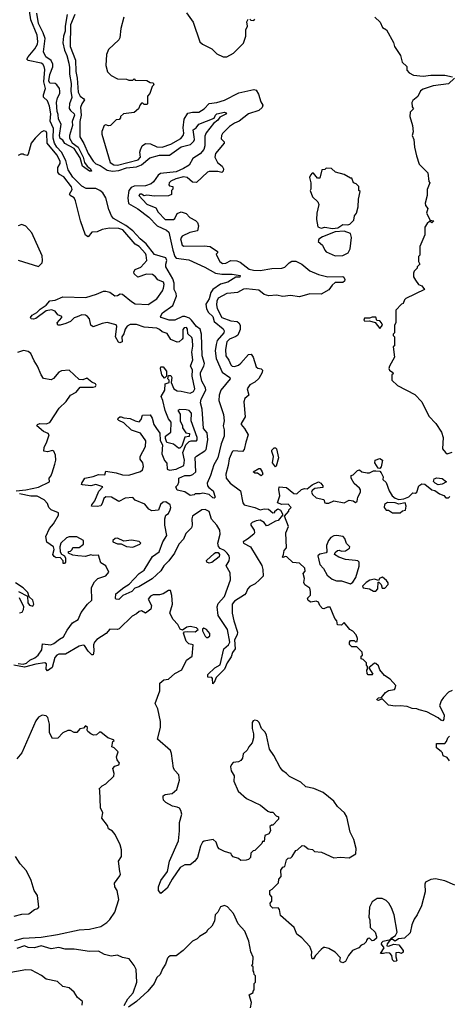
# Model space of a CAD drawing. Extents: x 2386423 to 2568864, y 578392 to 761999.
# Tile 342 of 454: x 2515357 to 2518731, y 668422 to 676155. Entities that reach past the tile are written whole.
import ezdxf

# ---------------------------------------------------------------- set-up
doc = ezdxf.new("R2010")
doc.units = 0

msp = doc.modelspace()

# ---------------------------------------------------------------- linework, layer by layer
at = {"layer": '0CON05XD'}
for points in [[(2516371.3, 674605), (2516436.3, 674536.3), (2516511.4, 674501.4), (2516527.6, 674487.6), (2516559.4, 674345), (2516575, 674295.7), (2516585, 674283.3), (2516685, 674269.6), (2516811.3, 674211.3), (2516895, 674163.3), (2516945, 674156.2), (2517025.5, 674155.5), (2517090, 674145), (2517085, 674132.5), (2517055, 674132.5), (2516992.5, 674095), (2516935, 674079.2), (2516874.6, 674035.4), (2516858.2, 674011.8), (2516845, 673962.5), (2516819.4, 673920.6), (2516823.3, 673883.3), (2516841.1, 673855), (2516873.8, 673825), (2516885.8, 673785.8), (2516955, 673726.2), (2516962.3, 673712.3), (2516959.4, 673695), (2516908.2, 673635), (2516901.2, 673605), (2516891.5, 673555), (2516899.5, 673495), (2516948, 673388), (2517006.7, 673345), (2517011.2, 673335), (2516937.5, 673245), (2516923.3, 673205), (2516921.9, 673165), (2516958.8, 673055), (2516962, 673005), (2516956.2, 672965), (2516964.2, 672935), (2516962.5, 672885), (2516938.5, 672825), (2516913.3, 672715), (2516880.9, 672659.1), (2516856, 672575), (2516830, 672515), (2516832.5, 672495), (2516841.7, 672481.7), (2516877.5, 672455), (2516892.5, 672405), (2516885, 672397.5), (2516875, 672400), (2516846.2, 672426.2), (2516795, 672436.7), (2516775, 672430), (2516735, 672430), (2516727.5, 672422.5), (2516695, 672417.5), (2516655, 672446.7), (2516595, 672458.8), (2516582.5, 672487.5), (2516598.3, 672501.7), (2516607.5, 672522.5), (2516607.5, 672555), (2516655, 672574.3), (2516695, 672575.5), (2516717.3, 672582.7), (2516740, 672605), (2516735, 672716), (2516745, 672728.1), (2516812.1, 672767.9), (2516820.5, 672779.5), (2516835.5, 672855), (2516830.9, 672910.9), (2516801.2, 672945), (2516791.2, 673095), (2516776.7, 673146.7), (2516782.3, 673175), (2516820, 673245), (2516815.4, 673265), (2516788.2, 673315), (2516776.7, 673365), (2516776.8, 673385), (2516804.6, 673435), (2516807.5, 673455), (2516789.2, 673515), (2516785.3, 673685.3), (2516774.1, 673724.1), (2516745, 673744.4), (2516706.6, 673796.6), (2516690, 673810), (2516655, 673823.8), (2516635, 673824.5), (2516575, 673794.5), (2516530, 673795), (2516467.5, 673815), (2516463.3, 673825), (2516478.3, 673851.7), (2516558.8, 673911.2), (2516588, 673985), (2516586.2, 674005), (2516569.2, 674035), (2516571.1, 674085), (2516559.2, 674119.2), (2516505.6, 674215), (2516504.5, 674235), (2516513.9, 674265), (2516505.3, 674285), (2516415, 674310.5), (2516350, 674395), (2516303.3, 674435), (2516246.8, 674496.8), (2516189.9, 674539.9), (2516093.6, 674595), (2516077.9, 674615), (2516056.2, 674665), (2516032.9, 674755), (2516010.9, 674795), (2515987.5, 674815), (2515955, 674830.5), (2515880.6, 674830.6), (2515845, 674847.5), (2515775, 674918.4), (2515737, 674977), (2515719.7, 675050.3), (2515684.5, 675115), (2515648, 675155), (2515631.3, 675185), (2515620.7, 675225), (2515621.8, 675301.8), (2515597.3, 675357.3), (2515600.6, 675415), (2515592.1, 675475), (2515575, 675518.6), (2515545, 675547.5), (2515544, 675566), (2515559.2, 675615), (2515547.1, 675667.1), (2515553.8, 675763.8), (2515548.5, 675788.5), (2515539.4, 675805), (2515525.1, 675815.1), (2515424.1, 675834.1), (2515413.1, 675845), (2515422.7, 675865), (2515475, 675926.5), (2515495.9, 675964.1), (2515499.5, 675985), (2515493.3, 676035), (2515444.6, 676155), (2515435, 676226)], [(2515730, 676195), (2515714.8, 676105), (2515714.7, 676065.3), (2515701.8, 676025), (2515696.2, 675973.8), (2515708.4, 675915), (2515727.7, 675875), (2515742.9, 675815), (2515748.9, 675778.9), (2515747.4, 675727.4), (2515761.9, 675655), (2515758.9, 675595), (2515767, 675543), (2515748.8, 675495), (2515747, 675457), (2515755, 675442.5), (2515785, 675416.7), (2515787.1, 675405), (2515770, 675355), (2515773.3, 675325), (2515749.2, 675245), (2515749.2, 675225), (2515768.6, 675188.6), (2515815.6, 675155), (2515855.8, 675075), (2515866.7, 675035), (2515885.9, 675005.9), (2515913.3, 674985), (2515920, 674965), (2515905, 674966.7), (2515851.2, 675005), (2515831.7, 675071.7), (2515785, 675142.5), (2515711.7, 675181.7), (2515695, 675210), (2515675, 675222.5), (2515670.6, 675245), (2515683.9, 675333.9), (2515663.3, 675375), (2515658.3, 675411.7), (2515651.2, 675435), (2515646.2, 675505), (2515655, 675542.5), (2515672, 675575), (2515673.8, 675595), (2515668.8, 675615), (2515650, 675645), (2515635, 675653.3), (2515595, 675658), (2515585.7, 675675), (2515593.9, 675725), (2515616.7, 675785), (2515616.5, 675805), (2515603.8, 675833.8), (2515562, 675865), (2515543.1, 675903.1), (2515556.7, 676006.7), (2515542.7, 676052.7), (2515504.2, 676125), (2515492.3, 676207.7)], [(2515789.2, 676195), (2515755.3, 676115), (2515754.1, 675945.9), (2515796.4, 675836.4), (2515797.9, 675747.9), (2515809.2, 675695), (2515817.4, 675585), (2515832, 675555), (2515860.8, 675535), (2515865.6, 675525), (2515845, 675494.5), (2515834.4, 675465), (2515839.2, 675405), (2515829.8, 675355), (2515828.7, 675235), (2515862.3, 675182.3), (2515894, 675105), (2515933.5, 675043.5), (2515955, 675022.9), (2515989.7, 675009.7), (2516045, 674974.1), (2516085, 674965.8), (2516135, 674969.8), (2516195, 674991), (2516275, 675000), (2516315, 675016.7), (2516379.4, 675070.6), (2516455, 675090.2), (2516535, 675091.5), (2516625, 675157.2), (2516698.8, 675175), (2516725, 675200), (2516730, 675215), (2516727.1, 675235), (2516719.2, 675290.8), (2516743.9, 675306.1), (2516765, 675334), (2516885, 675382.5), (2516893.8, 675405), (2516905, 675415.8), (2516965, 675428), (2516977.5, 675425), (2516982.5, 675415), (2516930, 675390), (2516913.3, 675365), (2516879.4, 675340.6), (2516822.2, 675267.8), (2516810.6, 675239.4), (2516811.1, 675165), (2516802.5, 675135), (2516775, 675102.2), (2516715.8, 675065), (2516687.9, 675012.1), (2516644.1, 674985.9), (2516585, 674961.7), (2516462.5, 674947.5), (2516444.6, 674935), (2516409.4, 674880.6), (2516390.9, 674865), (2516345, 674851.3), (2516255, 674846.7), (2516233.8, 674836.2), (2516213.8, 674815), (2516206.8, 674755), (2516212.3, 674712.3), (2516285, 674670.6), (2516371.3, 674605)], [(2516175.8, 676174.2), (2516151.2, 676085), (2516142.5, 676012.5), (2516135, 675997.5), (2516055, 675920), (2516038.3, 675881.7), (2516033.3, 675795), (2516047.5, 675745), (2516075, 675717.5), (2516125, 675690), (2516195, 675687.5), (2516215, 675680), (2516245, 675680), (2516255, 675690), (2516265, 675680), (2516355, 675677.5), (2516383, 675663), (2516405, 675660), (2516410, 675645), (2516398.3, 675631.7), (2516380, 675575), (2516360, 675555), (2516360, 675495), (2516355, 675490), (2516335, 675490), (2516325, 675500), (2516315, 675500), (2516303, 675487), (2516290, 675455), (2516255, 675427.5), (2516173, 675417), (2516150, 675395), (2516150, 675385), (2516138.3, 675371.7), (2516115, 675370), (2516070, 675325), (2516055, 675322.5), (2516035, 675330), (2516020, 675325), (2516003, 675277), (2516003, 675257), (2516067.5, 675035), (2516097.5, 675015), (2516125, 675012.3), (2516287.5, 675055), (2516306.7, 675075), (2516300.8, 675115), (2516305.6, 675134.4), (2516320, 675165), (2516345, 675184), (2516385, 675180), (2516435, 675156), (2516475, 675154.2), (2516545, 675177.1), (2516623.3, 675223.3), (2516640, 675245), (2516645.4, 675264.6), (2516640.9, 675305), (2516648.8, 675375), (2516678.8, 675421.2), (2516715, 675429.2), (2516765, 675428), (2516805, 675455.8), (2516845, 675498.1), (2516905, 675505.6), (2516965.4, 675524.6), (2517079.3, 675580.7), (2517195, 675607.8), (2517215, 675600.6), (2517231.6, 675571.6), (2517250.5, 675510.5), (2517267.5, 675485), (2517260.9, 675465), (2517235, 675441.4), (2517153.4, 675416.6), (2517082, 675358), (2517045, 675343.8), (2517004.4, 675315.6), (2516949.5, 675260.5), (2516941.2, 675245), (2516940.7, 675220.7), (2516962.5, 675195), (2516963.3, 675185), (2516895, 675103.3), (2516888.8, 675075), (2516911.2, 675035), (2516948, 675005), (2516958, 674985), (2516956.2, 674965), (2516945, 674956.2), (2516912.7, 674962.7), (2516845, 674962.5)], [(2516668.3, 676208.3), (2516720, 676135), (2516771.7, 675981.7), (2516793, 675963), (2516865, 675927.5), (2516906.4, 675886.4), (2516955, 675863.3), (2516985, 675862.5), (2517036.4, 675893.6), (2517115, 675970), (2517132.5, 676025), (2517132.5, 676075), (2517147.5, 676105), (2517140.7, 676139.3), (2517151.7, 676158.3)], [(2517165, 676160), (2517173, 676153), (2517195, 676150), (2517205, 676160)], [(2518147.5, 676175), (2518187.5, 676135), (2518207.5, 676095), (2518237.5, 676075), (2518292.5, 675975), (2518300, 675945), (2518347.5, 675875), (2518361.7, 675821.7), (2518397, 675787), (2518398.3, 675758.3), (2518415, 675737.5), (2518450.7, 675720.7), (2518525, 675710.8), (2518585, 675720.8), (2518695, 675718.6), (2518756.8, 675706.8)], [(2518773.3, 675695), (2518725, 675652.5), (2518603.2, 675636.8), (2518525, 675609.4), (2518504.5, 675595.5), (2518485, 675553.3), (2518445, 675520), (2518436.7, 675505), (2518440.7, 675470.7), (2518450, 675455), (2518425, 675430), (2518422.5, 675395), (2518442.5, 675325), (2518447.5, 675275), (2518440, 675245), (2518453.3, 675215), (2518457.5, 675155), (2518472.5, 675085), (2518495, 675020), (2518561.7, 674951.7), (2518570, 674885), (2518577.5, 674875), (2518558.3, 674821.7), (2518557.5, 674775), (2518541.2, 674715), (2518543.3, 674695), (2518561.7, 674671.7), (2518552.5, 674635), (2518581.7, 674581.7), (2518610, 674575), (2518595, 674560), (2518585, 674570), (2518575, 674570), (2518557.5, 674555), (2518540, 674525), (2518540, 674465), (2518500, 674375), (2518500, 674305), (2518490, 674295), (2518490, 674255), (2518500, 674235), (2518480, 674215), (2518480, 674205), (2518455, 674180), (2518450, 674165), (2518450, 674135), (2518465, 674110), (2518490, 674075), (2518515, 674063.8), (2518537.5, 674035), (2518390, 673965), (2518380, 673955), (2518370, 673925), (2518355, 673920), (2518312.5, 673875), (2518310, 673775), (2518300, 673755), (2518300, 673695), (2518290, 673685), (2518290, 673675), (2518300, 673665), (2518300, 673595), (2518290, 673585), (2518300, 673505), (2518262.5, 673435), (2518257.5, 673415), (2518261.7, 673401.7), (2518287.5, 673385), (2518290, 673375), (2518280, 673365), (2518280, 673325), (2518325, 673282.5), (2518460.5, 673210.5), (2518516.7, 673155), (2518571.7, 673041.7), (2518626, 672985), (2518670, 672915), (2518684.2, 672874.2), (2518678.8, 672785), (2518701.2, 672755), (2518715, 672746), (2518755, 672759.4)], [(2516487, 674047), (2516492.9, 674075), (2516487.5, 674095), (2516441.9, 674111.9), (2516425, 674136.2), (2516400, 674155), (2516352.8, 674157.2), (2516285, 674134), (2516255, 674160), (2516253.3, 674175), (2516265, 674192.5), (2516308.3, 674211.7), (2516355, 674263.8), (2516349.4, 674305), (2516345, 674318), (2516296, 674375), (2516262.9, 674392.9), (2516167.1, 674505), (2516134.6, 674515.4), (2516063, 674517), (2516005, 674508), (2515965, 674490), (2515925, 674486.7), (2515895, 674450), (2515874.2, 674464.2), (2515834.2, 674575), (2515795, 674732.5), (2515785, 674756.7), (2515753.6, 674773.6), (2515747.5, 674785), (2515769.3, 674820.7), (2515763.6, 674843.6), (2515705, 674920), (2515670.2, 674940.2), (2515657.3, 674957.3), (2515655.5, 674994.5), (2515674.2, 675025.8), (2515675.5, 675045), (2515650, 675095), (2515573.8, 675185), (2515570, 675265), (2515565, 675276.7), (2515547, 675283), (2515525, 675272.5), (2515477.5, 675225), (2515447.5, 675185), (2515425, 675100), (2515415, 675090), (2515393, 675093), (2515385, 675100), (2515365, 675100), (2515345, 675090)], [(2516845, 674962.5), (2516832.5, 674957.5), (2516745, 674876), (2516715, 674878), (2516673.3, 674915), (2516645, 674921.2), (2516582.5, 674905), (2516545, 674886.7), (2516530, 674875), (2516528.3, 674858.3), (2516535, 674850), (2516560, 674845), (2516560, 674825), (2516550, 674815), (2516548.3, 674781.7), (2516527, 674773), (2516415, 674770), (2516355, 674777.5), (2516335, 674772.5), (2516315, 674786.2), (2516300, 674785), (2516293.8, 674775), (2516355, 674707.5), (2516426.4, 674676.4), (2516445, 674642.5), (2516500, 674585), (2516565, 674586), (2516576, 674595), (2516595, 674632.5), (2516625, 674647.5), (2516663.6, 674633.6), (2516692.7, 674602.7), (2516739.1, 674579.1), (2516752.7, 674562.7), (2516762, 674535), (2516753.3, 674496.7), (2516692.5, 674485), (2516632, 674455), (2516620.8, 674435), (2516634.3, 674384.3), (2516646.1, 674376.1), (2516805, 674380), (2516853.6, 674373.6), (2516910, 674335), (2516910, 674325), (2516900, 674315), (2516902.5, 674305), (2516928.8, 674255), (2516951.2, 674241.2), (2516975, 674242), (2517015, 674264.2), (2517061.7, 674261.7), (2517089.7, 674249.7), (2517160, 674195), (2517193.1, 674186.9), (2517245, 674185.6), (2517338.3, 674201.7), (2517415, 674203.3), (2517438.3, 674211.7), (2517473.6, 674246.4), (2517495, 674257.5), (2517525, 674257.5), (2517574, 674234), (2517635, 674183.8), (2517705, 674153.3), (2517776.4, 674136.4), (2517895, 674138), (2517903.6, 674133.6), (2517910, 674115), (2517908.3, 674101.7), (2517895, 674090), (2517835, 674090), (2517810.7, 674069.3), (2517785, 674033.3), (2517725, 673998.8), (2517635, 674002.5), (2517555, 673978.8), (2517485, 673988.8), (2517425, 673980), (2517375, 673990.8), (2517315, 673987.1), (2517277.6, 673997.6), (2517235, 674030), (2517135, 674041.3), (2517115, 674039.6), (2517068.6, 674011.4), (2517015, 674008.5), (2516985, 674005.5), (2516915, 673966.9), (2516905.6, 673945), (2516902.7, 673915), (2516908, 673888), (2516945, 673817.1), (2517015, 673788.8), (2517065, 673785.6), (2517079.4, 673775), (2517089.1, 673755), (2517087.6, 673722.4), (2517071.2, 673678.8), (2517055, 673666.4), (2517005, 673646.4), (2516984.5, 673625), (2516972.7, 673565), (2516977.1, 673515), (2517000.9, 673480.9), (2517015, 673444), (2517025, 673434.3), (2517045, 673432.5), (2517075, 673442.9), (2517095, 673458), (2517154.2, 673525.8), (2517175, 673528), (2517190.8, 673505), (2517215, 673427.5), (2517228.3, 673418.3), (2517253.6, 673413.6), (2517263, 673403), (2517261.2, 673385), (2517235, 673338), (2517205, 673309.2), (2517165, 673288), (2517144.3, 673255.7), (2517157.5, 673205), (2517125, 673180), (2517116.4, 673153.6), (2517128, 673035), (2517096.7, 672985), (2517096.7, 672975), (2517123.9, 672943.9), (2517152.5, 672895), (2517132, 672838), (2517120, 672780), (2517106.4, 672763.6), (2517035, 672770), (2517025, 672760), (2517001.9, 672705), (2516995.7, 672655), (2516977.1, 672585), (2516978, 672555), (2517010.8, 672515), (2517092.5, 672455), (2517110.7, 672360.7), (2517120, 672345), (2517205, 672324.2), (2517245, 672306.7), (2517276.4, 672313.6), (2517311.7, 672311.7), (2517345, 672282.5), (2517360, 672285), (2517360, 672295), (2517385, 672312.5), (2517405, 672302.5), (2517420, 672275), (2517420, 672265), (2517388.3, 672221.7), (2517365, 672217.5), (2517305, 672182.5), (2517295, 672180), (2517277.5, 672205), (2517245, 672223.3), (2517215, 672220), (2517183.9, 672206.1), (2517172.5, 672195), (2517172.5, 672185), (2517197.5, 672145), (2517202.5, 672125), (2517196.4, 672113.6), (2517146.1, 672073.9), (2517113.3, 672055), (2517115, 672042.5), (2517170, 672015), (2517257.9, 671867.9), (2517267.8, 671837.8), (2517268.6, 671785), (2517240.8, 671755), (2517205.3, 671724.7), (2517165, 671702.5), (2517146.8, 671683.2), (2517135.7, 671654.3), (2517122.1, 671637.9), (2517045, 671587.8), (2517025.5, 671565), (2517026.2, 671495), (2517038.2, 671435), (2517067.5, 671345), (2517064.4, 671325), (2517044.4, 671285), (2517049.4, 671215), (2517028.9, 671185), (2517017.9, 671152.1), (2516987.5, 671105), (2516966.2, 671055), (2516900.8, 670989.2), (2516885, 670950), (2516875, 670940), (2516870.7, 670980.7), (2516865, 670987.5), (2516835, 670992.5), (2516835, 671012.5), (2516890, 671065), (2516931.7, 671088.3), (2516961.5, 671215), (2516998, 671245), (2517006.9, 671265), (2516989.2, 671365), (2516915.4, 671475), (2516907.3, 671545), (2516915, 671570), (2516965, 671626), (2517012.9, 671755), (2517009.7, 671809.7), (2516978.8, 671865), (2517002.5, 671905), (2517005.8, 671925), (2517001.4, 671945), (2516985.8, 671965), (2516965, 671986), (2516931.2, 672001.2), (2516918.1, 672018.1), (2516914.2, 672045), (2516930.6, 672115), (2516930, 672145), (2516905.7, 672185), (2516862.7, 672232.7), (2516845, 672293.8), (2516815, 672309.5), (2516788.8, 672305), (2516714.3, 672255), (2516708.1, 672235), (2516711.1, 672185), (2516706.2, 672163.8), (2516660.9, 672119.1), (2516642.9, 672075), (2516606.5, 672035), (2516572.5, 671965), (2516528.8, 671905), (2516488.8, 671865), (2516465, 671825.6), (2516397.1, 671762.9), (2516292, 671702), (2516260.6, 671689.4), (2516236.7, 671665), (2516167.9, 671632.1), (2516135, 671602), (2516115, 671603.3), (2516109.3, 671609.3), (2516112.9, 671645), (2516174.3, 671695), (2516218.3, 671721.7), (2516294.7, 671805.3), (2516335, 671832.9), (2516400.5, 671939.5), (2516453.7, 671976.3), (2516480.7, 672055), (2516513.8, 672105), (2516497.3, 672185), (2516497.5, 672235), (2516506.2, 672263.8), (2516525, 672277.5), (2516538, 672305), (2516543.3, 672325), (2516540, 672345), (2516505, 672367.5), (2516483, 672367), (2516463, 672347), (2516446.2, 672303.8), (2516395, 672296.7), (2516370.5, 672310.5), (2516340.7, 672350.7), (2516265, 672382.5), (2516245, 672402.5), (2516185, 672398), (2516135, 672370), (2516077.5, 672405), (2516035, 672408), (2516018.8, 672395), (2516005.9, 672354.1), (2515993.6, 672336.4), (2515965, 672330.8), (2515922.5, 672335), (2515924, 672345), (2515948.1, 672375), (2515977.9, 672452.1), (2516010, 672485), (2515955, 672504.2), (2515915, 672493.1), (2515850.9, 672500.9), (2515843.8, 672505), (2515844, 672515), (2515869.2, 672555), (2515935, 672567.1), (2515975, 672583.8), (2516025, 672580), (2516035, 672610), (2516113.9, 672596.1), (2516165, 672579.2), (2516215, 672578), (2516305, 672606.7), (2516320.7, 672619.3), (2516330, 672645), (2516323.6, 672673.6), (2516303.6, 672703.6), (2516303.3, 672725), (2516345, 672802.5), (2516347.9, 672847.9), (2516305, 672908.8), (2516235, 672932), (2516175, 672990), (2516135, 673006.7), (2516128.8, 673015), (2516131.2, 673025), (2516145, 673036.2), (2516155, 673036.2), (2516175, 673028), (2516225, 673022.5), (2516263.6, 673003.6), (2516295, 672997.5), (2516312.5, 673015), (2516321.7, 673048.3), (2516381.7, 673051.7), (2516397.5, 673025), (2516410, 672975), (2516432.5, 672945), (2516457, 672907), (2516460.7, 672850.7), (2516480, 672815), (2516473.3, 672745), (2516493.9, 672693.9), (2516511.7, 672671.7), (2516516.7, 672625), (2516535, 672616.2), (2516585, 672624.4), (2516647.5, 672655), (2516651.2, 672695), (2516637.5, 672755), (2516663, 672817), (2516688.3, 672841.7), (2516705, 672847.5), (2516745, 672847.5), (2516750, 672855), (2516750, 672875), (2516703.6, 673003.6), (2516706.2, 673065), (2516687.5, 673085), (2516665, 673090), (2516615, 673092.5), (2516600, 673085), (2516616.4, 673056.4), (2516617.5, 673005), (2516636.4, 672966.4), (2516635, 672950), (2516661.7, 672911.7), (2516690, 672905), (2516688.3, 672881.7), (2516653, 672877), (2516630, 672805), (2516615, 672790), (2516605, 672790), (2516565, 672822.5), (2516513.3, 672833.3), (2516502.5, 672865), (2516502.5, 672885), (2516543.3, 672915), (2516547.5, 672995), (2516525, 673020), (2516498.8, 673085), (2516482.5, 673165), (2516467.5, 673195), (2516497.5, 673245), (2516500, 673295), (2516530, 673305), (2516530, 673325), (2516520, 673335), (2516525, 673360), (2516545, 673360), (2516552.5, 673345), (2516547.5, 673305), (2516567.5, 673255), (2516595, 673240), (2516625, 673236.7), (2516695, 673222), (2516723.3, 673235), (2516732.5, 673255), (2516712.9, 673355), (2516713.3, 673405), (2516700, 673435), (2516716, 673485), (2516708.8, 673545), (2516718.1, 673591.9), (2516715, 673640), (2516708.8, 673658.8), (2516678.3, 673688.3), (2516675.6, 673725), (2516666.6, 673736.6), (2516650, 673735), (2516638.3, 673721.7), (2516637.5, 673655), (2516632.5, 673645), (2516610, 673625), (2516595, 673622.5), (2516545, 673642.5), (2516515, 673690), (2516475, 673702.5), (2516455, 673723.3), (2516435, 673732.5), (2516335, 673741.5), (2516275, 673760), (2516225, 673761.9), (2516201.1, 673748.9), (2516185.7, 673725), (2516175, 673687.5), (2516160, 673665), (2516162.5, 673625), (2516145, 673617.5), (2516133.3, 673623.3), (2516110, 673665), (2516120, 673745), (2516115, 673757.5), (2516045, 673778.1), (2516005, 673770), (2515933.6, 673743.6), (2515916.4, 673756.4), (2515906.2, 673805), (2515890, 673825), (2515875, 673834), (2515845, 673838), (2515809.5, 673820.5), (2515785, 673812.9), (2515755, 673785.7), (2515720.4, 673769.6), (2515675, 673755.7), (2515656, 673756), (2515651.4, 673775), (2515687.5, 673815), (2515687.5, 673825), (2515656.4, 673836.4), (2515636.7, 673865), (2515606.5, 673876.5), (2515565, 673868.6), (2515485, 673808.9), (2515465, 673802.5), (2515448, 673805), (2515442.7, 673815), (2515454.2, 673835.8), (2515492, 673855), (2515517.6, 673882.4), (2515565, 673914), (2515595, 673946.2), (2515635, 673953.3), (2515695, 673977.5), (2515877.4, 673972.6), (2515960.9, 673999.1), (2516015, 674023.3), (2516035, 674023.3), (2516066.1, 674016.1), (2516105, 673986.7), (2516125, 673990), (2516147, 674003), (2516165, 674000), (2516235, 673940.8), (2516265, 673924.4), (2516365, 673919.2), (2516435, 673963.3), (2516478.1, 674025), (2516487, 674047)], [(2517815, 674516), (2517855, 674521.2), (2517895, 674546), (2517935, 674543.3), (2517950.7, 674549.3), (2517980.5, 674579.5), (2517986.7, 674615), (2518003.6, 674636.4), (2518016.7, 674685), (2518017.5, 674745), (2518030, 674805), (2518020, 674815), (2518020, 674845), (2518000, 674865), (2517980, 674875), (2517965, 674910), (2517955, 674910), (2517905, 674940), (2517838.3, 674958.3), (2517807, 674987), (2517765, 674990), (2517755, 674980), (2517730, 674975), (2517715, 674910), (2517695, 674910), (2517665, 674950), (2517655, 674950), (2517640, 674935), (2517633.3, 674915), (2517642.5, 674875), (2517642.5, 674825), (2517637.5, 674815), (2517657.5, 674765), (2517697.5, 674725), (2517706.7, 674705), (2517690, 674635), (2517688.8, 674585), (2517699.3, 674529.3), (2517725, 674516.7), (2517755, 674526.7), (2517815, 674516)], [(2515345, 674267.5), (2515505, 674217.5), (2515532.5, 674245), (2515537.5, 674265), (2515535, 674300), (2515452.3, 674482.3), (2515405, 674533.3), (2515375, 674546.7), (2515345, 674537.5)], [(2517835, 674301.2), (2517895, 674303.8), (2517936.4, 674323.6), (2517952.5, 674355), (2517963.3, 674445), (2517956.1, 674476.1), (2517905, 674494), (2517835, 674488.8), (2517735, 674450.8), (2517707.7, 674432.3), (2517702, 674412), (2517736.2, 674385), (2517753.9, 674343.9), (2517765, 674332.5), (2517835, 674301.2)], [(2518185, 673730), (2518207, 673757), (2518200, 673775), (2518185, 673790), (2518161.7, 673791.7), (2518155, 673820), (2518125, 673820), (2518105, 673810), (2518065, 673810), (2518060, 673795), (2518068.3, 673788.3), (2518105, 673790), (2518148.3, 673778.3), (2518185, 673730)], [(2515330, 672455), (2515405, 672461.9), (2515505, 672482.5), (2515592.5, 672525), (2515587.5, 672555), (2515601.2, 672568.8), (2515613.3, 672595), (2515633.8, 672665), (2515641.2, 672695), (2515638.8, 672735), (2515625.8, 672765.8), (2515615, 672771.2), (2515575, 672762), (2515546.7, 672766.7), (2515549.2, 672795), (2515571.1, 672838.9), (2515588.6, 672895), (2515580, 672905), (2515545, 672920.5), (2515492, 672965), (2515496.2, 672975), (2515515, 672984.2), (2515565, 672980), (2515595, 672991.2), (2515666.7, 673105), (2515722.7, 673157.3), (2515755, 673206.2), (2515800.5, 673229.5), (2515832, 673268), (2515935, 673268.8), (2515952.5, 673275), (2515957.5, 673285), (2515952.5, 673295), (2515925, 673307.5), (2515885, 673338.8), (2515853.6, 673326.4), (2515825, 673328.8), (2515745, 673402.5), (2515685, 673396.7), (2515665, 673387.5), (2515623, 673337), (2515605, 673327.5), (2515545, 673337.5), (2515525.8, 673365.8), (2515496.7, 673435), (2515470, 673475), (2515443.6, 673533.6), (2515425, 673550), (2515386.4, 673556.4), (2515339.3, 673540.7)], [(2516495, 673340), (2516473.3, 673365), (2516462.5, 673415), (2516465, 673430), (2516485, 673430), (2516510, 673395), (2516510, 673355), (2516495, 673340)], [(2517365, 672642.5), (2517343.9, 672673.9), (2517350, 672725), (2517336.7, 672765), (2517336.7, 672775), (2517355, 672793.3), (2517365, 672793.3), (2517373.3, 672785), (2517388.8, 672715), (2517371.7, 672648.3), (2517365, 672642.5)], [(2518185, 672630), (2518171.7, 672631.7), (2518147.5, 672675), (2518150, 672695), (2518185, 672708.8), (2518206.7, 672695), (2518197, 672643), (2518185, 672630)], [(2517255, 672572.5), (2517225, 672592.5), (2517203.6, 672593.6), (2517190, 672605), (2517235, 672630), (2517245, 672630), (2517262.5, 672605), (2517266.4, 672586.4), (2517255, 672572.5)], [(2518755, 670886.7), (2518725, 670872.5), (2518685, 670832.5), (2518666.7, 670805), (2518653.3, 670765), (2518690, 670695), (2518689.3, 670660.7), (2518681.7, 670648.3), (2518665, 670652.5), (2518645, 670672.5), (2518555, 670720), (2518495, 670733.8), (2518475, 670742), (2518440, 670745), (2518400.7, 670760.7), (2518345, 670766.7), (2518305, 670763.3), (2518255, 670772.5), (2518205, 670820), (2518175, 670807.5), (2518165, 670810), (2518163.3, 670816.7), (2518175, 670830), (2518198.3, 670831.7), (2518229.3, 670870.7), (2518255, 670886.7), (2518300, 670895), (2518307, 670903), (2518310, 670925), (2518267.5, 670975), (2518222.5, 671005), (2518185, 671050), (2518175, 671080), (2518155, 671097.5), (2518145, 671100), (2518100, 671065), (2518130, 671015), (2518125, 671010), (2518095, 671010), (2518085, 671020), (2518082.5, 671045), (2518090, 671055), (2518090, 671075), (2518080, 671085), (2518080, 671105), (2518055, 671130), (2518040, 671135), (2518040, 671155), (2518050, 671165), (2518047, 671187), (2518005, 671230), (2517965, 671230), (2517948.3, 671248.3), (2517947.5, 671265), (2517955, 671280), (2517985, 671280), (2517995, 671270), (2518008.3, 671271.7), (2518010, 671295), (2518000, 671325), (2517973, 671353), (2517950, 671365), (2517905, 671420), (2517885, 671400), (2517853.3, 671403.3), (2517847.5, 671435), (2517833.3, 671453.3), (2517795, 671540), (2517775, 671540), (2517745, 671527.5), (2517735, 671530), (2517713.9, 671553.9), (2517705, 671580), (2517685, 671587.5), (2517645, 671580), (2517622.3, 671592.3), (2517617, 671613), (2517640, 671635), (2517640, 671665), (2517635, 671690), (2517596.7, 671716.7), (2517590, 671735), (2517593.3, 671765), (2517583.3, 671805), (2517600, 671825), (2517597, 671847), (2517555, 671886.7), (2517501.7, 671891.7), (2517455, 671937.5), (2517445, 671940), (2517425, 671930), (2517420, 671935), (2517430, 671955), (2517433.3, 671986.7), (2517453, 672007), (2517446.7, 672125), (2517467.5, 672175), (2517437.5, 672255), (2517470, 672295), (2517470, 672305), (2517490, 672325), (2517465, 672350), (2517415, 672346.7), (2517381.7, 672361.7), (2517400.8, 672415), (2517392, 672465), (2517395, 672487.5), (2517451.7, 672481.7), (2517510, 672435), (2517535, 672430), (2517570, 672465), (2517595, 672472.5), (2517615, 672470), (2517655, 672502.5), (2517705, 672526.7), (2517723.3, 672515), (2517737.5, 672495), (2517738.3, 672481.7), (2517675, 672473.3), (2517653.6, 672456.4), (2517650, 672445), (2517656.7, 672425), (2517685, 672398.8), (2517746.7, 672386.7), (2517755, 672360), (2517765, 672357.5), (2517785, 672357.5), (2517825, 672376.7), (2517905, 672360), (2517945, 672382.5), (2517976.2, 672376.2), (2517995, 672362.5), (2518007, 672373), (2518013.3, 672405), (2518033.3, 672445), (2518033, 672463), (2518026.4, 672476.4), (2517983, 672513), (2517960, 672555), (2517960, 672575), (2517975, 672580), (2518010, 672615), (2518025, 672620), (2518043, 672603), (2518085, 672597.5), (2518105, 672597.5), (2518135, 672612.5), (2518155, 672612.5), (2518185, 672610), (2518197, 672597), (2518212.5, 672565), (2518210, 672545), (2518235, 672520), (2518260, 672455), (2518283.3, 672415), (2518306.4, 672396.4), (2518335, 672387.5), (2518375, 672392.5), (2518413.6, 672406.4), (2518445, 672440), (2518465, 672437.5), (2518477.5, 672445), (2518492.5, 672495), (2518515, 672510), (2518538.3, 672508.3), (2518593, 672463), (2518617, 672457), (2518655, 672430), (2518687, 672417), (2518705, 672400), (2518725, 672400), (2518735, 672410)], [(2518645, 672502.5), (2518620, 672515), (2518608.3, 672528.3), (2518611.7, 672548.3), (2518633, 672557), (2518675, 672552.5), (2518710, 672525), (2518675, 672507.5), (2518645, 672502.5)], [(2515345, 671099.4), (2515385, 671094), (2515409.5, 671100.5), (2515436.7, 671125), (2515476.6, 671143.4), (2515502, 671165), (2515530, 671205), (2515537, 671253), (2515602.5, 671245), (2515626, 671255), (2515670.4, 671289.6), (2515701.7, 671308.3), (2515729.1, 671360.9), (2515770.7, 671419.3), (2515817.3, 671445), (2515840.9, 671499.1), (2515888.8, 671565), (2515923.3, 671595), (2515920, 671695), (2515945, 671740), (2515970, 671765), (2516035, 671787.5), (2516057.5, 671815), (2516032.5, 671865), (2515995, 671890), (2515975, 671950), (2515935, 671947.5), (2515915, 671952.5), (2515875, 671940), (2515815, 671943.3), (2515775, 671950), (2515740, 671965), (2515741.7, 671978.3), (2515755, 671980), (2515770, 671995), (2515775, 672010), (2515825, 672010), (2515857.5, 672035), (2515857.5, 672065), (2515805, 672093.3), (2515745, 672093.3), (2515725, 672086.7), (2515680, 672045), (2515673.8, 672015), (2515676.2, 671975), (2515685, 671957.5), (2515710, 671945), (2515717, 671927), (2515717.5, 671895), (2515710, 671885), (2515700, 671885), (2515700, 671905), (2515675, 671930), (2515645, 671928.8), (2515628, 671938), (2515618.8, 671955), (2515628.8, 671995), (2515623.3, 672015), (2515571.7, 672051.7), (2515563.3, 672095), (2515591.7, 672158.3), (2515623.3, 672195), (2515662.5, 672265), (2515661.7, 672281.7), (2515603.3, 672305), (2515586.7, 672325), (2515575.8, 672355.8), (2515550, 672385), (2515495, 672412.5), (2515445, 672411.9), (2515355, 672431.9)], [(2518345, 672282.5), (2518363, 672297), (2518388.3, 672301.7), (2518392.5, 672335), (2518385, 672360), (2518335, 672350), (2518305, 672360), (2518245, 672363.3), (2518222.3, 672347.7), (2518220, 672325), (2518235, 672302.5), (2518255, 672302.5), (2518285, 672282.5), (2518345, 672282.5)], [(2516245, 672013.3), (2516300, 672035), (2516307.5, 672045), (2516295, 672057.5), (2516235, 672066.2), (2516175, 672060), (2516125, 672082.5), (2516108.3, 672081.7), (2516090, 672065), (2516090, 672055), (2516125, 672037.5), (2516155, 672037.5), (2516195, 672017.5), (2516245, 672013.3)], [(2517955, 671723.8), (2517972.7, 671737.3), (2517997.1, 671772.9), (2518024.1, 671864.1), (2518024, 671894), (2518014, 671904), (2517995, 671908.8), (2517915, 671916.7), (2517864.1, 671934.1), (2517830, 671955), (2517835, 671970), (2517853.3, 671986.7), (2517865, 671990), (2517885, 671980), (2517915, 671982.5), (2517946.4, 672003.6), (2517950, 672015), (2517925, 672040), (2517910.7, 672080.7), (2517897.5, 672095), (2517845, 672103.8), (2517825, 672101.2), (2517801.7, 672088.3), (2517783.8, 672065), (2517768, 672025), (2517770, 671975), (2517765, 671967.5), (2517715, 671957.5), (2517697.5, 671945), (2517713.3, 671875), (2517743.3, 671845), (2517772.3, 671792.3), (2517811.2, 671761.2), (2517845, 671748.8), (2517885, 671746.7), (2517955, 671723.8)], [(2516845, 671886.7), (2516827.5, 671895), (2516825, 671907.5), (2516885, 671963.3), (2516895, 671970), (2516915, 671970), (2516926.2, 671955), (2516925, 671937.5), (2516865, 671892.5), (2516845, 671886.7)], [(2518135, 671666.7), (2518155, 671667.5), (2518170, 671685), (2518171.7, 671738.3), (2518178.3, 671738.3), (2518195, 671720), (2518205, 671690), (2518225, 671690), (2518251.7, 671718.3), (2518251.7, 671731.7), (2518239.3, 671749.3), (2518207, 671777), (2518185, 671770), (2518175, 671750), (2518145, 671760), (2518106.4, 671753.6), (2518077.5, 671735), (2518050, 671705), (2518053.6, 671693.6), (2518105, 671686.2), (2518135, 671666.7)], [(2517650, 668805), (2517652.5, 668835), (2517636.1, 668876.1), (2517572.5, 668945), (2517535, 668972.5), (2517512.5, 669025), (2517405, 669120), (2517397, 669167), (2517388.3, 669178.3), (2517345, 669177.5), (2517327.5, 669195), (2517323.3, 669215), (2517337, 669233), (2517337.5, 669265), (2517322.5, 669285), (2517322.5, 669315), (2517340, 669325), (2517390, 669375), (2517392.5, 669405), (2517410, 669425), (2517407.5, 669475), (2517425, 669500), (2517440, 669505), (2517452.5, 669557.5), (2517465, 669570), (2517487, 669573), (2517498.3, 669581.7), (2517525, 669630), (2517540, 669635), (2517575, 669670), (2517595, 669667.5), (2517623, 669643), (2517657, 669637), (2517673, 669623), (2517727, 669617), (2517825, 669572.5), (2517875, 669576.7), (2517945, 669572.5), (2517996.4, 669603.6), (2518000, 669645), (2517982.5, 669715), (2517952.5, 669775), (2517927.5, 669895), (2517907.5, 669925), (2517852.5, 669975), (2517825, 670017.5), (2517740, 670085), (2517667, 670117), (2517605, 670130), (2517565, 670167.5), (2517475, 670210), (2517452.5, 670235), (2517423.3, 670255), (2517401.7, 670281.7), (2517353.3, 670375), (2517318.8, 670425), (2517296.7, 670535), (2517285, 670560), (2517257, 670587), (2517237.5, 670635), (2517225, 670647.5), (2517205, 670652.5), (2517191.7, 670648.3), (2517182.5, 670635), (2517183, 670587), (2517193.3, 670545), (2517193.3, 670515), (2517183.3, 670475), (2517157.5, 670445), (2517143, 670417), (2517111.7, 670388.3), (2517107.5, 670355), (2517093, 670337), (2517075, 670327.5), (2517035, 670320), (2517020, 670305), (2517013.8, 670286.2), (2517017.5, 670255), (2517042.5, 670215), (2517040, 670175), (2517073.3, 670095), (2517137.7, 670037.7), (2517247.5, 669985), (2517305, 669940), (2517325, 669930), (2517345, 669930), (2517371.7, 669901.7), (2517390, 669895), (2517390, 669875), (2517345, 669830), (2517335, 669830), (2517321.7, 669818.3), (2517327.5, 669785), (2517315, 669760), (2517281.7, 669748.3), (2517278.3, 669701.7), (2517265, 669700), (2517260, 669685), (2517205, 669630), (2517191.7, 669628.3), (2517171.7, 669608.3), (2517170, 669575), (2517155, 669560), (2517137, 669553), (2517095, 669550), (2517076.7, 669566.7), (2517035, 669580), (2517020, 669595), (2517017, 669607), (2516965, 669622.5), (2516925, 669642.5), (2516912.5, 669655), (2516900, 669695), (2516877, 669717), (2516805, 669702.5), (2516793.3, 669695), (2516776.7, 669665), (2516754.3, 669575.7), (2516734, 669545), (2516695, 669516), (2516655, 669516), (2516618.8, 669495), (2516554.2, 669405), (2516516.6, 669333.4), (2516465, 669292.5), (2516446.7, 669315), (2516448, 669345), (2516466.2, 669395), (2516518, 669465), (2516532.5, 669545), (2516604, 669705), (2516612, 669785), (2516611.2, 669848.8), (2516630, 669915), (2516623.3, 669945), (2516611.7, 669961.7), (2516595, 669971.2), (2516558.3, 669978.3), (2516505, 670007.5), (2516487.5, 670025), (2516483.3, 670045), (2516485, 670060), (2516499.3, 670070.7), (2516555, 670076.7), (2516591.7, 670108.3), (2516613, 670183), (2516606.7, 670225), (2516575, 670257.5), (2516566.1, 670276.1), (2516550.7, 670390.7), (2516542.5, 670415), (2516440, 670505), (2516463.3, 670595), (2516463.9, 670643.9), (2516442.3, 670742.3), (2516420, 670785), (2516457.5, 670885), (2516457.5, 670945), (2516490.5, 670969.5), (2516525, 670976.7), (2516575, 671021.2), (2516630, 671050), (2516666.2, 671125), (2516712.5, 671155), (2516720, 671245), (2516685, 671252.5), (2516665, 671273.3), (2516643, 671337), (2516652.5, 671347.5), (2516675, 671350), (2516735, 671346.7), (2516760, 671365), (2516745, 671377.5), (2516695, 671390), (2516670, 671385), (2516635, 671360), (2516617, 671367), (2516600, 671405), (2516562.5, 671445), (2516537.5, 671495), (2516556.7, 671565), (2516553, 671633), (2516541.7, 671671.7), (2516525, 671672.5), (2516485, 671646.7), (2516455, 671636.7), (2516405, 671636.7), (2516385, 671627.5), (2516367.5, 671605), (2516393.3, 671555), (2516386.2, 671525), (2516345, 671493.3), (2516315, 671512.5), (2516295, 671507.5), (2516275, 671487.5), (2516240.7, 671469.3), (2516138.8, 671371.2), (2516125, 671366), (2516065, 671367.5), (2516037.5, 671335), (2515963, 671287), (2515943.5, 671266.5), (2515937.1, 671245), (2515940, 671195), (2515935, 671167.5), (2515925, 671166.2), (2515894.6, 671194.6), (2515865, 671238.8), (2515855, 671242.5), (2515825, 671235.6), (2515717, 671173), (2515665, 671172.2), (2515648, 671165), (2515634.5, 671145.5), (2515612, 671068), (2515575, 671040), (2515566, 671055), (2515567.5, 671095), (2515555, 671104), (2515485, 671093.5), (2515395, 671069.2), (2515310, 671085)], [(2515347.5, 671665), (2515418.3, 671628.3), (2515420, 671575), (2515435, 671556.7), (2515460, 671550), (2515467.5, 671565), (2515460, 671595), (2515431.7, 671621.7), (2515422.5, 671655), (2515385, 671692.5), (2515325, 671732.5)], [(2515355, 671496), (2515377.3, 671502.7), (2515388, 671522), (2515389.5, 671545), (2515355, 671613.1)], [(2516835, 671303.8), (2516851.2, 671315), (2516851.2, 671335), (2516825, 671366.7), (2516803, 671377), (2516793, 671367), (2516792.5, 671355), (2516815, 671312.5), (2516824, 671304), (2516835, 671303.8)], [(2515318.3, 668921.7), (2515385, 668940), (2515525, 668949.4), (2515655, 668970), (2515825, 669007.5), (2515905, 669012), (2515995, 669033.8), (2516042.5, 669065), (2516065, 669087.5), (2516103.6, 669146.4), (2516136.7, 669245), (2516122.5, 669315), (2516103.3, 669345), (2516103, 669373), (2516145, 669430), (2516150, 669445), (2516142.5, 669465), (2516133.3, 669545), (2516157, 669583), (2516157.5, 669635), (2516147.5, 669675), (2516106.1, 669756.1), (2516085, 669782.5), (2516055, 669800), (2516047, 669827), (2516003, 669883), (2516010, 669925), (2515992.5, 669965), (2515987.5, 670105), (2515982.5, 670115), (2516005, 670136.7), (2516035, 670152.5), (2516096.4, 670213.6), (2516100, 670235), (2516090, 670275), (2516105, 670293.3), (2516136.7, 670303.3), (2516140, 670315), (2516123, 670343), (2516117.5, 670365), (2516130, 670405), (2516100, 670435), (2516080, 670445), (2516090, 670485), (2516100, 670495), (2516095, 670500), (2516050, 670515), (2515995, 670560), (2515985, 670560), (2515961.7, 670538.3), (2515937, 670537), (2515916.4, 670546.4), (2515893.3, 670563.3), (2515887.5, 670575), (2515890, 670595), (2515875, 670610), (2515858.3, 670591.7), (2515830, 670585), (2515805, 670557.5), (2515785, 670557.5), (2515755, 670572.5), (2515735, 670572.5), (2515697, 670553), (2515657, 670513), (2515615, 670510), (2515592.5, 670555), (2515591.7, 670621.7), (2515577.5, 670675), (2515565, 670687.5), (2515535, 670692.5), (2515505, 670676.7), (2515483, 670647), (2515374.2, 670395.8), (2515335, 670350)], [(2518733.6, 670333.6), (2518715, 670360), (2518683.6, 670373.6), (2518677.5, 670397.5), (2518668.3, 670408.3), (2518630, 670435), (2518630, 670470), (2518695, 670470), (2518710, 670485), (2518720, 670515), (2518733, 670527)], [(2515315, 669114), (2515375, 669130.8), (2515428.8, 669131.2), (2515473.9, 669166.1), (2515500, 669175), (2515507.5, 669185), (2515496.4, 669276.4), (2515470, 669315), (2515447.5, 669395), (2515410.7, 669470.7), (2515360, 669525), (2515323.9, 669583.9)], [(2518775, 669356.7), (2518695, 669392.5), (2518623, 669407), (2518585, 669402.5), (2518545, 669380), (2518540, 669365), (2518542.5, 669305), (2518512.5, 669195), (2518480, 669125), (2518455, 669090), (2518436.7, 669045), (2518425, 668982.5), (2518380, 668940), (2518333, 668937), (2518305, 668917.5), (2518285, 668930), (2518270, 668930), (2518280, 668945), (2518308.3, 668961.7), (2518321.7, 668988.3), (2518297.5, 669125), (2518278.3, 669178.3), (2518257.5, 669215), (2518235, 669237.5), (2518205, 669252.5), (2518165, 669252.5), (2518125, 669227.5), (2518103.3, 669185), (2518100, 669105), (2518107.5, 669085), (2518110, 669025), (2518148.3, 668988.3), (2518160, 668955), (2518158.3, 668941.7), (2518138.3, 668921.7), (2518125, 668920), (2518105, 668940), (2518091.7, 668938.3), (2518080, 668925), (2518078.3, 668911.7), (2518060, 668895), (2518040, 668885), (2518020, 668865), (2517970, 668845), (2517940, 668805), (2517915, 668757.5), (2517895, 668746.7), (2517877.5, 668755), (2517872.5, 668765), (2517877, 668787), (2517835, 668832.5), (2517785, 668860), (2517755, 668867.5), (2517743, 668867), (2517725, 668852.5), (2517680, 668805), (2517665, 668780), (2517655, 668780), (2517650, 668805)], [(2517170, 668395), (2517177.5, 668435), (2517160, 668495), (2517190, 668515), (2517190, 668525), (2517200, 668535), (2517200, 668585), (2517210, 668595), (2517210, 668645), (2517200, 668655), (2517197, 668677), (2517190, 668685), (2517190, 668715), (2517180, 668725), (2517187.5, 668742.5), (2517191.7, 668791.7), (2517173, 668833), (2517156.4, 668916.4), (2517126.7, 668995), (2517072.5, 669055), (2517036.7, 669135), (2516988.3, 669188.3), (2516965, 669196.7), (2516935, 669187.5), (2516912.5, 669145), (2516892.5, 669125), (2516887.5, 669075), (2516867.5, 669035), (2516832.5, 669005), (2516823, 668987), (2516770, 668955), (2516750, 668935), (2516715, 668917.5), (2516640, 668845), (2516585, 668802.5), (2516538.3, 668801.7), (2516525, 668792.5), (2516517.5, 668785), (2516503.6, 668736.4), (2516479.5, 668700.5), (2516460, 668655), (2516435, 668632.5), (2516414.1, 668585.9), (2516364.2, 668525.8), (2516275, 668443.8), (2516211.4, 668398.6)], [(2518298.3, 668758.3), (2518285, 668770), (2518280, 668805), (2518265, 668822.5), (2518235, 668826.7), (2518215, 668820), (2518191.7, 668821.7), (2518220, 668865), (2518197.5, 668895), (2518201.7, 668908.3), (2518213, 668917), (2518270, 668930), (2518243.8, 668896.2), (2518241.7, 668881.7), (2518255, 668877.5), (2518295, 668893.3), (2518335, 668890), (2518370, 668845), (2518368.3, 668831.7), (2518355, 668820), (2518335, 668827.5), (2518312.5, 668825), (2518310, 668795), (2518320, 668765), (2518315, 668760), (2518298.3, 668758.3)], [(2516177.9, 668412.1), (2516205.8, 668465), (2516249.4, 668510.6), (2516278, 668595), (2516272, 668695), (2516257.3, 668727.3), (2516218.3, 668778.3), (2516165, 668790), (2516125, 668806.7), (2516075, 668800), (2516024.1, 668814.1), (2515975, 668840), (2515905, 668835.8), (2515785, 668854.2), (2515715, 668856), (2515665, 668867.5), (2515605, 668858), (2515525, 668880), (2515474.3, 668864.3), (2515425, 668866.7), (2515395, 668880), (2515335, 668861.2)], [(2515847.5, 668415), (2515850, 668445), (2515812.5, 668475), (2515785, 668517.5), (2515745, 668550), (2515695, 668561.2), (2515655, 668600), (2515565, 668620), (2515528.3, 668648.3), (2515448.8, 668688.8), (2515405, 668693.8), (2515215, 668658)]]:
    msp.add_lwpolyline(points, dxfattribs=at)

doc.saveas('drawing.dxf')
